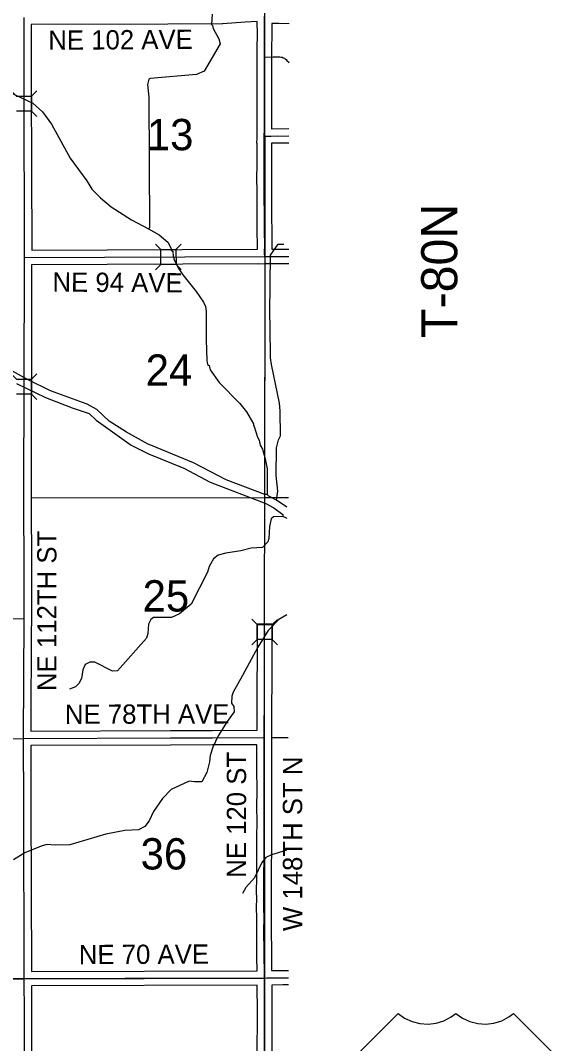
# Model space of a CAD drawing. Extents: x -1403959 to 81668, y -1400582 to 11018.
# Drawn here: x 8450.6 to 8664, y 8890.9 to 9302.1 of the extents above; entities that cross this region are included whole.
import ezdxf

# ---------------------------------------------------------------- set-up
doc = ezdxf.new("R2010")
doc.units = 0
for name, color, linetype in [('tdCiCityDivCarto', 7, 'Continuous'), ('tdCiCoBndryTxt', 7, 'Continuous'), ('tdCiCorpBndryTxt', 7, 'Continuous'), ('tdCiMapFrame', 7, 'Continuous'), ('tdCiSecText', 7, 'Continuous'), ('tdCiSectLine', 7, 'Continuous'), ('tdCoCityStreetMajor', 7, 'Continuous'), ('tdCoCityStreetMinor', 7, 'Continuous'), ('tdCoClipBndry', 7, 'Continuous'), ('tdCoSectLinePart', 7, 'Continuous'), ('tdCoSectNmbr', 7, 'Continuous'), ('tdCoStrucSecFHWANum', 7, 'Continuous'), ('tdCoSurfAsphaltUnbanded', 7, 'Continuous'), ('tdCoSurfBitum', 7, 'Continuous'), ('tdCoSurfGravelUnbanded', 7, 'Continuous')]:
    doc.layers.add(name, color=color, linetype=linetype)

msp = doc.modelspace()

# ---------------------------------------------------------------- linework, layer by layer
at = {"layer": 'tdCiCityDivCarto'}
msp.add_lwpolyline([(8548.6, 9287.42), (8552.07, 9287.51), (8554.3, 9287.55), (8554.78, 9287.51), (8555.26, 9287.42), (8555.72, 9287.3), (8556.17, 9287.13), (8556.6, 9286.91), (8556.95, 9286.65), (8557.28, 9286.37), (8557.6, 9286.07), (8558.5, 9285.18)], dxfattribs=at)
at = {"layer": 'tdCiCoBndryTxt'}
for points in [[(8451.89, 9110.28), (8451.89, 9111.29), (8452.14, 9203.6), (8452.18, 9206.82), (8452, 9275.83), (8452.02, 9303.35)], [(8548.78, 9207.25), (8548.68, 9208.41), (8548.72, 9212.38), (8548.63, 9216.98), (8548.57, 9223.49), (8548.55, 9231.71), (8548.49, 9240.61), (8548.54, 9242.2), (8548.51, 9245.4), (8548.51, 9248.79), (8548.54, 9252.35), (8548.54, 9254.87), (8548.55, 9255.64), (8548.59, 9258.26), (8548.58, 9263.81), (8548.59, 9268.64), (8548.58, 9272.58), (8548.59, 9278.85), (8548.6, 9284.5), (8548.6, 9287.42), (8548.6, 9290.15), (8548.65, 9297.22), (8548.64, 9301.53), (8548.65, 9303.82)], [(8548.55, 9255.64), (8551.29, 9255.66), (8558.45, 9255.75)], [(8452.18, 9206.82), (8548.78, 9207.25)], [(8548.78, 9207.25), (8556.32, 9207.25), (8558.38, 9207.26)], [(8451.83, 9013.47), (8451.83, 9013.56), (8451.84, 9013.64), (8452.03, 9061.71), (8452.03, 9079.86), (8451.89, 9110.28)], [(8415.79, 9061.42), (8415.94, 9061.43), (8452.03, 9061.71)], [(8410.85, 9013.45), (8451.83, 9013.56)], [(8451.83, 9013.56), (8451.83, 9013.56), (8510.87, 9013.8), (8527.77, 9013.85), (8548.47, 9013.97)], [(8452.06, 8916.96), (8451.88, 8986.92), (8451.83, 9013.47)], [(8065.33, 8917.05), (8070.79, 8917.05), (8093.13, 8916.97), (8115.3, 8916.93), (8138.14, 8916.95), (8157.24, 8916.95), (8161.92, 8916.93), (8167.48, 8916.96), (8195.57, 8916.93), (8218.73, 8916.92), (8252.67, 8916.91), (8258.85, 8916.88), (8355.45, 8916.82), (8379.54, 8916.9), (8415.58, 8916.85), (8452.06, 8916.96)], [(8452.13, 8884.61), (8452.13, 8905.25), (8452.04, 8914.72), (8452.06, 8916.96)]]:
    msp.add_lwpolyline(points, dxfattribs=at)
at = {"layer": 'tdCiCorpBndryTxt'}
for points in [[(8452.06, 8916.96), (8548.62, 8917.26)], [(8548.68, 8866.95), (8548.66, 8869.32), (8548.66, 8873.04), (8548.68, 8875.12), (8548.68, 8879.72), (8548.69, 8883.62), (8548.63, 8891.54), (8548.66, 8897.3), (8548.66, 8903.55), (8548.63, 8909.35), (8548.61, 8915.22), (8548.62, 8917.26)]]:
    msp.add_lwpolyline(points, dxfattribs=at)
at = {"layer": 'tdCiMapFrame'}
for points in [[(8548.47, 9013.97), (8548.55, 9018.84), (8548.58, 9026.81), (8548.62, 9035.85), (8548.65, 9045.08), (8548.69, 9053.38), (8548.71, 9056.67)], [(8548.62, 8917.26), (8548.56, 8920.11), (8548.48, 8925.65), (8548.46, 8930.23), (8548.41, 8934.08), (8548.39, 8937.02), (8548.45, 8940.8), (8548.36, 8946.29), (8548.38, 8948.54), (8548.34, 8952.69), (8548.42, 8956.88), (8548.39, 8959.78), (8548.44, 8964.11), (8548.46, 8966.42), (8548.49, 8973.83), (8548.51, 8980.34), (8548.49, 8985.92), (8548.54, 8992.82), (8548.49, 9001.24), (8548.5, 9008.49), (8548.47, 9013.97)], [(8548.62, 8917.26), (8549.51, 8917.34), (8556.03, 8917.39), (8558.27, 8917.39)]]:
    msp.add_lwpolyline(points, dxfattribs=at)
at = {"layer": 'tdCiSecText'}
for points in [[(8446.81, 9273.84), (8448.95, 9271.7), (8455.01, 9271.72)], [(8457.09, 9273.82), (8455.01, 9271.72), (8455.02, 9265.67)], [(8457.17, 9263.53), (8455.02, 9265.67), (8448.97, 9265.65)], [(8504.83, 9212.22), (8506.98, 9210.09), (8513.03, 9210.12)], [(8515.16, 9212.27), (8513.03, 9210.12), (8513.06, 9204.07)], [(8504.88, 9201.89), (8507.01, 9204.04), (8506.98, 9210.09)], [(8515.16, 9201.98), (8513.06, 9204.07), (8507.01, 9204.04)], [(8446.82, 9160.16), (8448.96, 9158.01), (8455.01, 9158)], [(8457.11, 9160.09), (8455.01, 9158), (8454.99, 9151.95)], [(8457.12, 9149.8), (8454.99, 9151.95), (8448.94, 9151.96)], [(8543.49, 9051.18), (8545.64, 9053.31), (8545.67, 9059.36)], [(8543.54, 9061.51), (8545.67, 9059.36), (8551.72, 9059.32)], [(8553.82, 9061.41), (8551.72, 9059.32), (8551.69, 9053.27)], [(8553.82, 9051.12), (8551.69, 9053.27), (8545.64, 9053.31)]]:
    msp.add_lwpolyline(points, dxfattribs=at)
at = {"layer": 'tdCiSectLine'}
for points in [[(8455.07, 9209.73), (8545.8, 9210.14), (8545.81, 9212.37), (8545.73, 9216.93), (8545.73, 9216.96), (8545.67, 9223.46), (8545.67, 9223.48), (8545.65, 9231.7), (8545.59, 9240.59), (8545.59, 9240.61), (8545.59, 9240.7), (8545.64, 9242.23), (8545.61, 9245.38), (8545.61, 9245.4), (8545.61, 9248.79), (8545.61, 9248.81), (8545.64, 9252.36), (8545.64, 9252.78), (8545.6, 9252.79), (8545.64, 9254.91), (8545.64, 9254.91), (8545.65, 9255.66), (8545.63, 9258.53), (8545.69, 9258.53), (8545.67, 9263.8), (8545.67, 9263.81), (8545.67, 9263.82), (8545.69, 9268.64), (8545.67, 9272.57), (8545.67, 9272.58), (8545.67, 9272.58), (8545.69, 9278.85), (8545.69, 9278.85), (8545.7, 9284.5), (8545.7, 9290.15), (8545.7, 9290.17), (8545.75, 9297.22), (8545.74, 9300.93), (8545.73, 9300.93), (8545.73, 9301.04), (8545.63, 9301.05), (8545.65, 9301.68), (8540.81, 9301.47), (8531.83, 9300.76), (8531.79, 9300.76), (8531.62, 9300.75), (8509.73, 9300.66), (8509.73, 9300.66), (8454.92, 9300.46), (8454.9, 9275.84), (8455.07, 9209.73)], [(8558.52, 9300.81), (8554.42, 9300.84), (8551.54, 9300.84), (8551.55, 9297.23), (8551.55, 9297.22), (8551.55, 9297.2), (8551.5, 9290.13), (8551.5, 9284.5), (8551.5, 9284.49), (8551.49, 9278.84), (8551.48, 9272.58), (8551.49, 9268.65), (8551.49, 9268.64), (8551.49, 9268.64), (8551.48, 9263.81), (8551.49, 9258.56)], [(8551.49, 9258.56), (8558.46, 9258.65)], [(8558.45, 9252.85), (8551.44, 9252.76), (8551.44, 9252.35), (8551.44, 9252.33), (8551.41, 9248.78), (8551.41, 9245.41), (8551.44, 9242.22), (8551.44, 9242.2), (8551.44, 9242.1), (8551.39, 9240.58), (8551.45, 9231.74), (8551.45, 9231.72), (8551.47, 9223.51), (8551.54, 9217.02), (8551.62, 9212.43), (8551.62, 9212.38), (8551.62, 9212.36), (8551.6, 9210.17), (8551.66, 9210.17), (8551.66, 9210.15), (8556.32, 9210.15)], [(8556.32, 9210.15), (8558.39, 9210.16)], [(8558.38, 9204.36), (8556.33, 9204.35), (8556.32, 9204.35), (8556.32, 9204.35), (8548.89, 9204.35), (8546.11, 9204.13), (8546.09, 9204.34), (8455.09, 9203.93), (8455.09, 9203.92), (8455.05, 9203.92), (8455.04, 9203.57), (8454.79, 9111.29), (8454.93, 9079.87), (8454.93, 9079.86), (8454.93, 9064.6), (8454.94, 9064.6), (8454.93, 9061.72), (8454.95, 9058.83), (8454.93, 9058.83), (8454.93, 9058.81), (8454.92, 9058.81), (8454.75, 9016.47), (8510.86, 9016.7), (8510.86, 9016.7), (8527.76, 9016.75), (8545.61, 9016.86), (8545.65, 9018.87), (8545.67, 9026.82), (8545.67, 9026.82), (8545.72, 9035.86), (8545.75, 9045.09), (8545.75, 9045.1), (8545.79, 9053.4), (8545.81, 9056.68), (8545.83, 9059.59), (8551.63, 9059.56), (8551.61, 9056.65), (8551.6, 9053.37), (8551.6, 9053.36), (8551.55, 9045.07), (8551.52, 9035.84), (8551.52, 9035.83), (8551.48, 9026.8), (8551.45, 9018.83), (8551.45, 9018.79), (8551.37, 9013.95), (8551.41, 9008.51), (8551.41, 9008.49), (8551.41, 9008.48), (8551.39, 9001.24), (8551.44, 8992.83), (8551.44, 8992.82), (8551.44, 8992.8), (8551.39, 8985.92), (8551.41, 8980.35), (8551.41, 8980.34), (8551.41, 8980.33), (8551.39, 8973.82), (8551.37, 8966.41), (8551.37, 8966.38), (8551.34, 8964.08), (8551.3, 8959.78), (8551.32, 8956.9), (8551.32, 8956.88), (8551.32, 8956.82), (8551.24, 8952.67), (8551.28, 8948.57), (8551.28, 8948.54), (8551.28, 8948.52), (8551.27, 8946.3), (8551.35, 8940.84), (8551.35, 8940.8), (8551.35, 8940.75), (8551.3, 8937), (8551.31, 8934.1), (8551.37, 8930.27), (8551.37, 8930.23), (8551.38, 8925.68), (8551.46, 8920.26), (8556.01, 8920.29), (8556.03, 8920.29), (8558.27, 8920.29)], [(8454.96, 8919.87), (8545.66, 8920.15), (8545.58, 8925.61), (8545.58, 8925.64), (8545.56, 8930.2), (8545.51, 8934.03), (8545.51, 8934.06), (8545.49, 8937.01), (8545.49, 8937.02), (8545.49, 8937.06), (8545.55, 8940.8), (8545.46, 8946.24), (8545.46, 8946.29), (8545.46, 8946.31), (8545.48, 8948.53), (8545.43, 8952.66), (8545.43, 8952.69), (8545.44, 8952.75), (8545.52, 8956.89), (8545.49, 8959.75), (8545.49, 8959.78), (8545.49, 8959.81), (8545.53, 8964.14), (8545.53, 8964.14), (8545.56, 8966.44), (8545.59, 8973.84), (8545.59, 8973.84), (8545.61, 8980.34), (8545.59, 8985.91), (8545.59, 8985.92), (8545.59, 8985.94), (8545.63, 8992.82), (8545.59, 9001.22), (8545.59, 9001.24), (8545.59, 9001.24), (8545.6, 9008.48), (8545.58, 9011.05), (8527.79, 9010.95), (8527.78, 9010.95), (8510.88, 9010.89), (8454.74, 9010.67), (8454.74, 9010.66), (8454.74, 9010.66), (8454.78, 8986.93), (8454.96, 8919.87)], [(8558.28, 8914.49), (8556.04, 8914.49), (8551.58, 8914.45), (8551.58, 8914.42), (8551.53, 8914.41), (8551.53, 8914.36), (8551.51, 8914.36), (8551.56, 8903.56), (8551.56, 8903.55), (8551.56, 8897.3), (8551.56, 8897.29), (8551.54, 8891.55), (8551.59, 8883.64)], [(8545.79, 8883.61), (8545.73, 8891.52), (8545.73, 8891.54), (8545.73, 8891.56), (8545.76, 8897.31), (8545.76, 8903.54), (8545.71, 8914.35), (8454.97, 8914.06), (8454.97, 8914.06), (8454.97, 8914.06), (8454.97, 8914.06), (8454.95, 8914.06), (8455.03, 8905.27), (8455.03, 8905.25), (8455.03, 8882.8)]]:
    msp.add_lwpolyline(points, dxfattribs=at)
at = {"layer": 'tdCoCityStreetMajor'}
for points in [[(8548.74, 9204.33), (8548.66, 9110.34)], [(8454.76, 9110.26), (8548.66, 9110.34)], [(8548.66, 9110.34), (8548.55, 9065.35)], [(8548.66, 9110.34), (8558.24, 9110.4)], [(8551.33, 9013.96), (8558.1, 9013.94)]]:
    msp.add_lwpolyline(points, dxfattribs=at)
at = {"layer": 'tdCoCityStreetMinor'}
msp.add_lwpolyline([(8548.74, 9204.33), (8548.66, 9110.34), (8548.55, 9065.35)], dxfattribs=at)
at = {"layer": 'tdCoClipBndry'}
for points in [[(7875.76, 10082.5), (7972.94, 10083.31), (8066.71, 10083.16), (8163.15, 10082.81), (8259.19, 10082.99), (8355.34, 10083.67), (8452.61, 10083.21), (8549.21, 10083.18), (8548.91, 9988.62), (8548.77, 9892.05), (8548.87, 9795.54), (8548.89, 9713.44), (8549.18, 9699.2), (8549.2, 9602.85), (8549.15, 9506.07), (8548.91, 9400.21), (8548.62, 9303.82), (8548.74, 9207.25), (8548.66, 9110.34), (8548.55, 9065.35), (8548.43, 9013.97), (8548.59, 8917.26), (8548.65, 8866.95), (8548.76, 8816.33)], [(8548.59, 8917.26), (8380.45, 8916.75), (8355.71, 8916.58), (8259.66, 8916.8), (8161.9, 8916.94), (8066.17, 8916.48), (8065.64, 8916.49)]]:
    msp.add_lwpolyline(points, dxfattribs=at)
at = {"layer": 'tdCoSurfAsphaltUnbanded'}
msp.add_lwpolyline([(8587.02, 8887.78), (8602.28, 8903.04), (8604.95, 8901.16), (8607.92, 8899.79), (8611.09, 8898.99), (8614.35, 8898.77), (8617.6, 8899.16), (8620.72, 8900.12), (8623.62, 8901.64), (8625.5, 8903.04), (8628.17, 8901.16), (8631.14, 8899.79), (8634.31, 8898.99), (8637.57, 8898.77), (8640.82, 8899.16), (8643.94, 8900.12), (8646.84, 8901.64), (8648.71, 8903.04), (8663.97, 8887.78)], dxfattribs=at)
at = {"layer": 'tdCoSurfBitum'}
for points in [[(8527.53, 9304.66), (8527.39, 9300.54), (8527.7, 9300.08), (8528, 9298.86), (8530.31, 9294.74), (8530.77, 9292.76), (8524.38, 9281.75), (8521.33, 9280.37), (8502.71, 9278.8), (8502.1, 9278.49), (8501.65, 9276.36), (8502.12, 9271.32), (8502.4, 9218.96), (8501.95, 9218.34)], [(8437.2, 9277.43), (8455.55, 9268.92), (8459.37, 9265.42), (8463.05, 9260.39), (8470.57, 9246.82), (8477.16, 9237.68), (8479.3, 9234.32), (8482.67, 9230.82), (8486.96, 9227.16), (8495.22, 9221.99), (8501.95, 9218.34), (8506.23, 9215.91), (8509.75, 9213.02), (8511.13, 9210.43), (8511.13, 9209.82), (8511.74, 9209.36), (8511.9, 9207.22), (8512.21, 9206.77), (8512.21, 9206.16), (8514.2, 9202.34), (8515.74, 9199.9), (8521.1, 9193.2), (8524.16, 9188.93), (8524.93, 9187.1), (8525.24, 9185.27), (8525.12, 9173.82), (8525.44, 9165.42), (8525.75, 9163.9), (8526.37, 9163.44), (8526.83, 9161.76), (8530.35, 9156.58), (8538.77, 9148.2), (8541.38, 9144.85), (8544.14, 9139.97), (8544.14, 9139.36), (8544.45, 9138.91), (8545.83, 9134.63), (8546.45, 9133.41), (8546.91, 9131.43), (8547.83, 9129.75), (8548.91, 9125.94), (8549.68, 9121.97), (8549.71, 9111.59), (8548.79, 9111.59), (8533.2, 9117.51), (8520.05, 9124.34), (8501.56, 9131.93), (8493.14, 9136.65), (8486.26, 9141.06), (8481.21, 9145.78), (8477.39, 9147.91), (8462.56, 9153.22), (8453.39, 9157.78), (8440.87, 9164.69)], [(8553.38, 9109.31), (8553.98, 9112.97), (8553.35, 9119.23), (8553.48, 9130.38), (8554.23, 9133.58), (8554.99, 9135.11), (8554.97, 9145.19), (8554.65, 9148.24), (8551.41, 9163.81), (8551.1, 9166.55), (8550.91, 9178.92), (8550.74, 9184.41), (8550.99, 9207.77), (8554.15, 9212.21), (8556.35, 9212.27)], [(8448.96, 9156.24), (8460.58, 9150.62), (8471.28, 9146.37), (8478.16, 9144.09), (8480.92, 9141.51), (8494.99, 9131.46), (8502.02, 9127.97), (8516.24, 9122.2), (8526.79, 9116.57), (8549.11, 9107.92), (8552.32, 9106.25), (8555.99, 9103.51), (8555.99, 9102.75), (8552.18, 9102.59), (8551.26, 9101.82), (8550.66, 9098.77), (8550.36, 9093.88), (8549.91, 9092.51), (8547.78, 9090.36), (8543.2, 9090.05), (8539.08, 9088.97), (8533.12, 9088.04), (8530.07, 9087.27), (8528.09, 9085.74), (8526.42, 9082.68), (8525.66, 9080.39), (8519.13, 9067.55), (8514.4, 9063.57), (8511.2, 9062.19), (8504.02, 9062.17), (8502.96, 9061.41), (8502.04, 9059.42), (8501.75, 9055.75), (8501.14, 9053.92), (8489.57, 9040.76), (8487.59, 9040.61), (8480.4, 9044.25), (8478.41, 9044.25), (8476.58, 9043.33), (8475.67, 9041.19), (8475.07, 9037.68), (8474.01, 9035.69), (8472.64, 9034.31), (8470.2, 9033.39)], [(8553.38, 9109.31), (8550.32, 9110.98), (8549.71, 9111.59)], [(8557.62, 9106.55), (8553.38, 9109.31)], [(8557.62, 9102.01), (8557.52, 9102.14), (8555.99, 9102.75)], [(8557.62, 9063.27), (8554.42, 9061.37), (8550.15, 9056.94), (8545.89, 9050.21), (8539.82, 9038.9), (8536.01, 9032.17), (8535.56, 9030.49), (8535.42, 9027.74), (8536.33, 9026.37), (8536.49, 9024.23), (8533.6, 9020.41), (8529.95, 9014.6), (8527.83, 9010.01), (8526.77, 9006.65), (8526.47, 9004.21), (8525.41, 8999.93), (8523.43, 8996.11), (8520.53, 8996.1), (8518.39, 8996.4), (8511.07, 8993.03), (8507.57, 8989.36), (8504.07, 8984.16), (8502.25, 8980.49), (8500.57, 8978.2), (8497.98, 8976.82), (8492.48, 8976.5), (8484.85, 8975.11), (8470.35, 8970.8), (8464.55, 8970.63), (8461.19, 8970.93), (8458.9, 8970.31), (8452.34, 8967.55), (8447.77, 8964.79)], [(8557.61, 8968.92), (8557.25, 8968.56), (8551.45, 8966.71), (8549.16, 8965.64), (8547.49, 8963.65), (8544.6, 8957.54), (8541.1, 8953.71), (8539.73, 8951.26)]]:
    msp.add_lwpolyline(points, dxfattribs=at)

# ---------------------------------------------------------------- texts
at = {"layer": 'tdCoSectLinePart'}
for s, p in [('13', (8501.36, 9249.97)), ('24', (8500.88, 9155.32)), ('25', (8499.65, 9064.57)), ('36', (8498.85, 8960.89))]:
    msp.add_text(s, height=12.575, rotation=0.0054, dxfattribs=at).set_placement(p)
at = {"layer": 'tdCoSectNmbr'}
for s, height, rotation, p in [('NE 102 AVE', 7.738, 0.3739, (8461.76, 9290.31)), ('NE 94 AVE', 7.738, 359.635, (8463.39, 9193.13)), ('NE 112TH ST', 7.7382, 90, (8465.02, 9032.62)), ('NE 78TH AVE', 7.7382, 0.1339, (8468.42, 9019.41)), ('NE 120 ST', 7.738, 90, (8541.22, 8957.54)), ('NE 70 AVE', 7.738, 0.2464, (8474.01, 8922.82))]:
    msp.add_text(s, height=height, rotation=rotation, dxfattribs=at).set_placement(p)
at = {"layer": 'tdCoStrucSecFHWANum'}
msp.add_text('T-80N', height=14.509, rotation=90.0743, dxfattribs=at).set_placement((8626.14, 9174.54))
at = {"layer": 'tdCoSurfGravelUnbanded'}
msp.add_text('W 148TH ST N', height=7.7382, rotation=90, dxfattribs=at).set_placement((8563.76, 8936.13))

doc.saveas('drawing.dxf')
